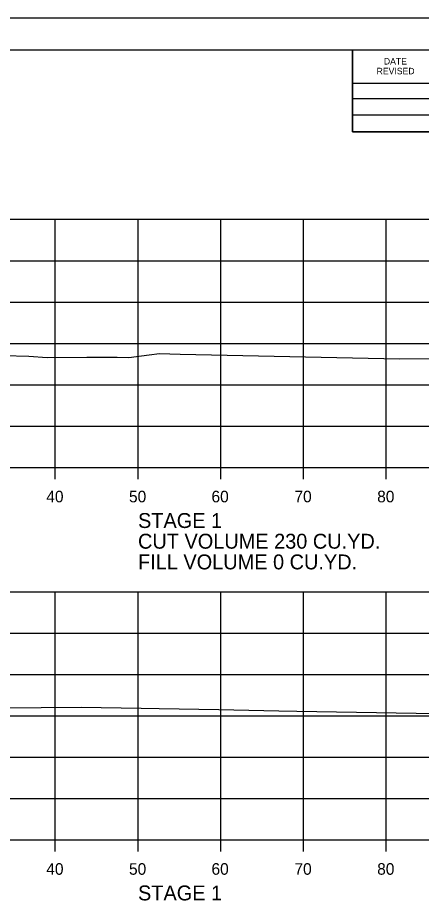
# Model space of a CAD drawing. Extents: x 1368971 to 1374497, y 378717 to 381839.
# Drawn here: x 1371088.2 to 1371137, y 379890.1 to 379997.1 of the extents above; entities that cross this region are included whole.
import ezdxf

# ---------------------------------------------------------------- set-up
doc = ezdxf.new("R2010")
doc.units = 0
for name, color, linetype in [('R_Axis', 7, 'Continuous'), ('R_Axis Annot', 7, 'Continuous'), ('R_Border', 7, 'Continuous'), ('R_Exist Surface', 7, 'Continuous'), ('R_Grid', 7, 'Continuous'), ('R_No Plot', 7, 'Continuous')]:
    doc.layers.add(name, color=color, linetype=linetype)

msp = doc.modelspace()

# ---------------------------------------------------------------- linework, layer by layer
at = {"layer": 'R_Axis'}
for p, q in [((1370902.71, 379942.75), (1371202.71, 379942.75)), ((1371092.71, 379941.35), (1371092.71, 379942.75)), ((1371102.71, 379941.35), (1371102.71, 379942.75)), ((1371112.71, 379941.35), (1371112.71, 379942.75)), ((1371122.71, 379941.35), (1371122.71, 379942.75)), ((1371132.71, 379941.35), (1371132.71, 379942.75)), ((1370902.71, 379897.75), (1371202.71, 379897.75)), ((1371092.71, 379896.35), (1371092.71, 379897.75)), ((1371102.71, 379896.35), (1371102.71, 379897.75)), ((1371112.71, 379896.35), (1371112.71, 379897.75)), ((1371122.71, 379896.35), (1371122.71, 379897.75)), ((1371132.71, 379896.35), (1371132.71, 379897.75))]:
    msp.add_line(p, q, dxfattribs=at)
at = {"layer": 'R_Border'}
for p, q in [((1370894.71, 379993.21), (1371210.89, 379993.21)), ((1371128.63, 379983.33), (1371128.63, 379993.21)), ((1371128.63, 379989.19), (1371167.79, 379989.19)), ((1371128.63, 379987.33), (1371167.79, 379987.33)), ((1371128.63, 379983.33), (1371128.63, 379985.39)), ((1371128.63, 379985.39), (1371167.79, 379985.39)), ((1371210.89, 379983.33), (1371128.63, 379983.33))]:
    msp.add_line(p, q, dxfattribs=at)
at = {"layer": 'R_Exist Surface'}
for points in [[(1371086.49, 379956.29), (1371089.5, 379956.2), (1371091.73, 379956.03), (1371096.52, 379956.11), (1371100.2, 379956.1), (1371101.6, 379956.04), (1371104.06, 379956.39), (1371105.32, 379956.53), (1371107.8, 379956.47), (1371134.33, 379955.89), (1371149.5, 379956.02), (1371156.01, 379955.76), (1371160.48, 379955.63), (1371161.66, 379955.63), (1371163.45, 379955.64), (1371173.13, 379955.23), (1371187.73, 379955.17), (1371192.6, 379955.14), (1371202.71, 379955)], [(1371086.18, 379913.7), (1371095.83, 379913.79), (1371103.09, 379913.66), (1371105.26, 379913.63), (1371112.48, 379913.5), (1371119.72, 379913.37), (1371121.92, 379913.33), (1371129.13, 379913.2), (1371136.35, 379913.07), (1371138.59, 379913.04), (1371145.78, 379912.91), (1371152.99, 379912.77), (1371155.26, 379912.74), (1371162.43, 379912.61), (1371169.63, 379912.48), (1371171.93, 379912.44), (1371179.09, 379912.31), (1371186.27, 379912.18), (1371188.62, 379912.15), (1371195.75, 379912.02), (1371202.71, 379911.89)]]:
    msp.add_lwpolyline(points, dxfattribs=at)
at = {"layer": 'R_Grid'}
for p, q in [((1370902.71, 379972.75), (1371202.71, 379972.75)), ((1371092.71, 379942.75), (1371092.71, 379972.75)), ((1371102.71, 379942.75), (1371102.71, 379972.75)), ((1371112.71, 379942.75), (1371112.71, 379972.75)), ((1371122.71, 379942.75), (1371122.71, 379972.75)), ((1371132.71, 379942.75), (1371132.71, 379972.75)), ((1370902.71, 379967.75), (1371202.71, 379967.75)), ((1370902.71, 379962.75), (1371202.71, 379962.75)), ((1370902.71, 379957.75), (1371202.71, 379957.75)), ((1370902.71, 379952.75), (1371202.71, 379952.75)), ((1370902.71, 379947.75), (1371202.71, 379947.75)), ((1370902.71, 379942.75), (1371202.71, 379942.75)), ((1370902.71, 379927.75), (1371202.71, 379927.75)), ((1371092.71, 379897.75), (1371092.71, 379927.75)), ((1371102.71, 379897.75), (1371102.71, 379927.75)), ((1371112.71, 379897.75), (1371112.71, 379927.75)), ((1371122.71, 379897.75), (1371122.71, 379927.75)), ((1371132.71, 379897.75), (1371132.71, 379927.75)), ((1370902.71, 379922.75), (1371202.71, 379922.75)), ((1370902.71, 379917.75), (1371202.71, 379917.75)), ((1370902.71, 379912.75), (1371202.71, 379912.75)), ((1370902.71, 379907.75), (1371202.71, 379907.75)), ((1370902.71, 379902.75), (1371202.71, 379902.75)), ((1370902.71, 379897.75), (1371202.71, 379897.75))]:
    msp.add_line(p, q, dxfattribs=at)
at = {"layer": 'R_No Plot'}
msp.add_line((1370882.31, 379997.11), (1371215.64, 379997.11), dxfattribs=at)
for points in [[(1370882.3, 379997.11), (1371215.64, 379997.11), (1371215.64, 379783.77), (1370882.3, 379783.77)], [(1371128.63, 379993.21), (1371128.63, 379983.33), (1371164.36, 379983.33), (1371164.36, 379980.41), (1371187.56, 379980.41), (1371187.56, 379956.08), (1371210.89, 379956.08), (1371210.89, 379787.75), (1370894.71, 379787.75), (1370894.71, 379993.21)]]:
    msp.add_lwpolyline(points, close=True, dxfattribs=at)

# ---------------------------------------------------------------- texts
at = {"layer": 'R_Axis Annot'}
for s, height, p in [('40', 1.4, (1371091.62, 379938.55)), ('50', 1.4, (1371101.62, 379938.55)), ('60', 1.4, (1371111.59, 379938.55)), ('70', 1.4, (1371121.62, 379938.55)), ('80', 1.4, (1371131.62, 379938.55)), ('STAGE 1', 1.8, (1371102.71, 379935.45)), ('CUT VOLUME 230 CU.YD.', 1.8, (1371102.71, 379932.95)), ('FILL VOLUME 0 CU.YD.', 1.8, (1371102.71, 379930.45)), ('40', 1.4, (1371091.62, 379893.55)), ('50', 1.4, (1371101.62, 379893.55)), ('60', 1.4, (1371111.59, 379893.55)), ('70', 1.4, (1371121.62, 379893.55)), ('80', 1.4, (1371131.62, 379893.55)), ('STAGE 1', 1.8, (1371102.71, 379890.45))]:
    msp.add_text(s, height=height, dxfattribs=at).set_placement(p)
at = {"layer": 'R_Border'}
for s, p in [('DATE', (1371132.43, 379991.45)), ('REVISED', (1371131.55, 379990.27))]:
    msp.add_text(s, height=0.782, dxfattribs=at).set_placement(p)

doc.saveas('drawing.dxf')
